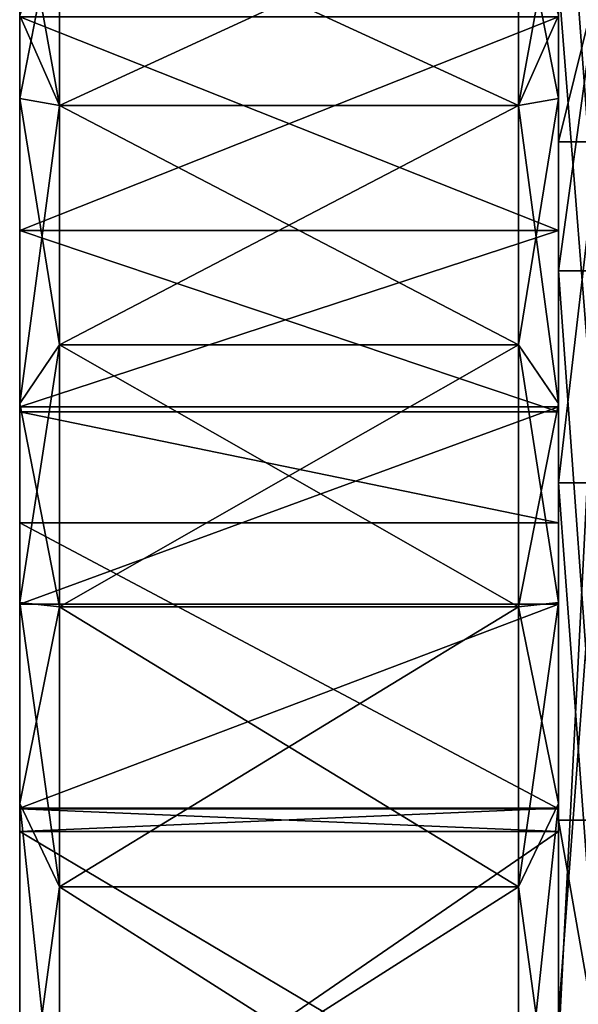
# Model space of a CAD drawing. Extents: x -1633 to 62, y -535 to 375.
# Tile 256 of 297: x -27 to 1, y 24 to 73. Entities that reach past the tile are written whole.
import ezdxf

# ---------------------------------------------------------------- set-up
doc = ezdxf.new("R2010")
doc.units = 0
doc.header["$LTSCALE"] = 33.374815
for name, color, linetype in [('1', 7, 'CONTINUOUS'), ('1280', 7, 'CONTINUOUS'), ('1282', 7, 'CONTINUOUS'), ('1284', 7, 'CONTINUOUS'), ('13', 7, 'CONTINUOUS'), ('1305', 7, 'CONTINUOUS'), ('14', 7, 'CONTINUOUS'), ('15', 7, 'CONTINUOUS'), ('16', 7, 'CONTINUOUS'), ('17', 7, 'CONTINUOUS'), ('18', 7, 'CONTINUOUS'), ('2', 7, 'CONTINUOUS'), ('3', 7, 'CONTINUOUS'), ('4', 7, 'CONTINUOUS')]:
    doc.layers.add(name, color=color, linetype=linetype)

msp = doc.modelspace()

# ---------------------------------------------------------------- linework, layer by layer
at = {"layer": '1', "color": 7, "linetype": 'CONTINUOUS'}
for points in [[(-27, 62.501, -108.253), (-27, 73.209, -101.319), (0, 62.501, -108.253), (-27, 62.501, -108.253)], [(0, 62.501, -108.253), (-27, 73.209, -101.319), (0, 73.209, -101.319), (0, 62.501, -108.253)], [(-27, 53.401, -113.019), (-27, 62.501, -108.253), (0, 53.401, -113.019), (-27, 53.401, -113.019)], [(0, 53.401, -113.019), (-27, 62.501, -108.253), (0, 62.501, -108.253), (0, 53.401, -113.019)], [(-27, 47.835, -115.485), (-27, 53.401, -113.019), (0, 47.835, -115.485), (-27, 47.835, -115.485)], [(0, 47.835, -115.485), (-27, 53.401, -113.019), (0, 53.401, -113.019), (0, 47.835, -115.485)], [(-27, 33.502, -120.427), (-27, 47.835, -115.485), (0, 33.502, -120.427), (-27, 33.502, -120.427)], [(0, 33.502, -120.427), (-27, 47.835, -115.485), (0, 47.835, -115.485), (0, 33.502, -120.427)], [(-27, 32.352, -120.741), (-27, 33.502, -120.427), (0, 32.352, -120.741), (-27, 32.352, -120.741)], [(0, 32.352, -120.741), (-27, 33.502, -120.427), (0, 33.502, -120.427), (0, 32.352, -120.741)], [(-27, 16.317, -123.93), (-27, 32.352, -120.741), (0, 16.317, -123.93), (-27, 16.317, -123.93)], [(0, 16.317, -123.93), (-27, 32.352, -120.741), (0, 32.352, -120.741), (0, 16.317, -123.93)]]:
    msp.add_3dface(points, dxfattribs=at)
at = {"layer": '1280', "color": 7, "linetype": 'CONTINUOUS'}
for points in [[(0, 107.945, -111.233), (0, 74.996, -135.649), (0, 59.596, -109.838), (0, 107.945, -111.233)], [(0, 107.945, -111.233), (0, 59.596, -109.838), (0, 74.989, -61.528), (0, 107.945, -111.233)], [(0, 60.479, 75.838), (0, 78.247, 89.48), (0, 87.394, 42.087), (0, 60.479, 75.838)], [(0, 78.247, 89.48), (0, 32.925, 91.241), (0, 74.996, 135.649), (0, 78.247, 89.48)], [(0, 32.925, 91.241), (0, 78.247, 89.48), (0, 60.479, 75.838), (0, 32.925, 91.241)], [(0, 74.996, -135.649), (0, 49.848, -146.766), (0, 59.596, -109.838), (0, 74.996, -135.649)], [(0, 74.996, 135.649), (0, 32.925, 91.241), (0, 66.938, 139.801), (0, 74.996, 135.649)], [(0, 74.989, -61.528), (0, 59.596, -109.838), (0, 60.479, -75.838), (0, 74.989, -61.528)], [(0, 32.925, 91.241), (0, 21.585, 94.568), (0, 66.938, 139.801), (0, 32.925, 91.241)], [(0, 66.938, 139.801), (0, 21.585, 94.568), (0, 20.736, 139.31), (0, 66.938, 139.801)], [(0, 66.938, 139.801), (0, 20.736, 139.31), (0, 49.848, 146.766), (0, 66.938, 139.801)], [(0, 60.479, -75.838), (0, 59.596, -109.838), (0, 21.585, -94.568), (0, 60.479, -75.838)], [(0, 20, -153.737), (0, 13.243, -154.757), (0, 59.596, -109.838), (0, 20, -153.737)], [(0, 59.596, -109.838), (0, 13.243, -154.757), (0, 12.451, -109.838), (0, 59.596, -109.838)], [(0, 23.131, -153.264), (0, 20, -153.737), (0, 59.596, -109.838), (0, 23.131, -153.264)], [(0, 49.848, -146.766), (0, 23.131, -153.264), (0, 59.596, -109.838), (0, 49.848, -146.766)], [(0, 59.596, -109.838), (0, 12.451, -109.838), (0, 21.585, -94.568), (0, 59.596, -109.838)], [(0, 20.736, 139.31), (0, 23.131, 153.264), (0, 49.848, 146.766), (0, 20.736, 139.31)]]:
    msp.add_3dface(points, dxfattribs=at)
at = {"layer": '1282', "color": 7, "linetype": 'CONTINUOUS'}
for points in [[(0, 60.479, 75.838), (0, 87.394, 42.087), (2, 60.479, 75.838), (0, 60.479, 75.838)], [(2, 60.479, 75.838), (0, 87.394, 42.087), (2, 87.394, 42.087), (2, 60.479, 75.838)], [(0, 32.925, 91.241), (0, 60.479, 75.838), (2, 32.925, 91.241), (0, 32.925, 91.241)], [(2, 32.925, 91.241), (0, 60.479, 75.838), (2, 60.479, 75.838), (2, 32.925, 91.241)], [(0, 21.585, 94.568), (0, 32.925, 91.241), (2, 21.585, 94.568), (0, 21.585, 94.568)], [(2, 21.585, 94.568), (0, 32.925, 91.241), (2, 32.925, 91.241), (2, 21.585, 94.568)]]:
    msp.add_3dface(points, dxfattribs=at)
at = {"layer": '1284', "color": 7, "linetype": 'CONTINUOUS'}
for points in [[(0, 49.848, -146.766), (0, 74.996, -135.649), (2, 49.848, -146.766), (0, 49.848, -146.766)], [(2, 49.848, -146.766), (0, 74.996, -135.649), (2, 74.996, -135.649), (2, 49.848, -146.766)], [(0, 74.996, 135.649), (0, 66.938, 139.801), (2, 74.996, 135.649), (0, 74.996, 135.649)], [(2, 74.996, 135.649), (0, 66.938, 139.801), (2, 66.938, 139.801), (2, 74.996, 135.649)], [(0, 66.938, 139.801), (0, 49.848, 146.766), (2, 66.938, 139.801), (0, 66.938, 139.801)], [(2, 66.938, 139.801), (0, 49.848, 146.766), (2, 49.848, 146.766), (2, 66.938, 139.801)], [(0, 23.131, -153.264), (0, 49.848, -146.766), (2, 23.131, -153.264), (0, 23.131, -153.264)], [(2, 23.131, -153.264), (0, 49.848, -146.766), (2, 49.848, -146.766), (2, 23.131, -153.264)], [(0, 49.848, 146.766), (0, 23.131, 153.264), (2, 49.848, 146.766), (0, 49.848, 146.766)], [(2, 49.848, 146.766), (0, 23.131, 153.264), (2, 23.131, 153.264), (2, 49.848, 146.766)]]:
    msp.add_3dface(points, dxfattribs=at)
at = {"layer": '13', "color": 7, "linetype": 'CONTINUOUS'}
for points in [[(0, 73.281, -75.946), (0, 79.759, -69.111), (-2, 68.76, -79.354), (0, 73.281, -75.946)], [(-2, 68.76, -79.354), (0, 79.759, -69.111), (-2, 79.354, -68.76), (-2, 68.76, -79.354)], [(0, 69.111, -79.759), (0, 73.281, -75.946), (-2, 68.76, -79.354), (0, 69.111, -79.759)], [(0, 53.824, -90.779), (0, 69.111, -79.759), (-2, 56.767, -88.332), (0, 53.824, -90.779)], [(-2, 56.767, -88.332), (0, 69.111, -79.759), (-2, 68.76, -79.354), (-2, 56.767, -88.332)], [(-2, 43.619, -95.511), (0, 53.824, -90.779), (-2, 56.767, -88.332), (-2, 43.619, -95.511)], [(0, 43.842, -95.999), (0, 53.824, -90.779), (-2, 43.619, -95.511), (0, 43.842, -95.999)], [(0, 33.77, -99.987), (0, 43.842, -95.999), (-2, 29.582, -100.747), (0, 33.77, -99.987)], [(-2, 29.582, -100.747), (0, 43.842, -95.999), (-2, 43.619, -95.511), (-2, 29.582, -100.747)], [(0, 15.02, -104.462), (0, 33.77, -99.987), (-2, 14.943, -103.931), (0, 15.02, -104.462)], [(-2, 14.943, -103.931), (0, 33.77, -99.987), (-2, 29.582, -100.747), (-2, 14.943, -103.931)]]:
    msp.add_3dface(points, dxfattribs=at)
at = {"layer": '1305', "color": 7, "linetype": 'CONTINUOUS'}
for points in [[(0, 74.989, -61.528), (0, 60.479, -75.838), (2, 74.989, -61.528), (0, 74.989, -61.528)], [(2, 74.989, -61.528), (0, 60.479, -75.838), (2, 60.479, -75.838), (2, 74.989, -61.528)], [(0, 60.479, -75.838), (0, 21.585, -94.568), (2, 60.479, -75.838), (0, 60.479, -75.838)], [(2, 60.479, -75.838), (0, 21.585, -94.568), (2, 21.585, -94.568), (2, 60.479, -75.838)]]:
    msp.add_3dface(points, dxfattribs=at)
at = {"layer": '14', "color": 7, "linetype": 'CONTINUOUS'}
for points in [[(-2, 68.76, -79.354), (-2, 79.354, -68.76), (-25, 68.76, -79.354), (-2, 68.76, -79.354)], [(-25, 68.76, -79.354), (-2, 79.354, -68.76), (-25, 79.354, -68.76), (-25, 68.76, -79.354)], [(-2, 56.767, -88.332), (-2, 68.76, -79.354), (-25, 56.767, -88.332), (-2, 56.767, -88.332)], [(-25, 56.767, -88.332), (-2, 68.76, -79.354), (-25, 68.76, -79.354), (-25, 56.767, -88.332)], [(-2, 43.619, -95.511), (-2, 56.767, -88.332), (-25, 43.619, -95.511), (-2, 43.619, -95.511)], [(-25, 43.619, -95.511), (-2, 56.767, -88.332), (-25, 56.767, -88.332), (-25, 43.619, -95.511)], [(-2, 29.582, -100.747), (-2, 43.619, -95.511), (-25, 29.582, -100.747), (-2, 29.582, -100.747)], [(-25, 29.582, -100.747), (-2, 43.619, -95.511), (-25, 43.619, -95.511), (-25, 29.582, -100.747)], [(-2, 14.943, -103.931), (-2, 29.582, -100.747), (-25, 14.943, -103.931), (-2, 14.943, -103.931)], [(-25, 14.943, -103.931), (-2, 29.582, -100.747), (-25, 29.582, -100.747), (-25, 14.943, -103.931)]]:
    msp.add_3dface(points, dxfattribs=at)
at = {"layer": '15', "color": 7, "linetype": 'CONTINUOUS'}
for points in [[(-27, 73.281, -75.946), (-27, 69.111, -79.759), (-25, 79.354, -68.76), (-27, 73.281, -75.946)], [(-27, 69.111, -79.759), (-25, 68.76, -79.354), (-25, 79.354, -68.76), (-27, 69.111, -79.759)], [(-27, 69.111, -79.759), (-27, 53.824, -90.779), (-25, 68.76, -79.354), (-27, 69.111, -79.759)], [(-27, 53.824, -90.779), (-25, 56.767, -88.332), (-25, 68.76, -79.354), (-27, 53.824, -90.779)], [(-27, 53.824, -90.779), (-27, 43.842, -95.999), (-25, 56.767, -88.332), (-27, 53.824, -90.779)], [(-27, 43.842, -95.999), (-25, 43.619, -95.511), (-25, 56.767, -88.332), (-27, 43.842, -95.999)], [(-27, 43.842, -95.999), (-27, 33.77, -99.987), (-25, 43.619, -95.511), (-27, 43.842, -95.999)], [(-27, 33.77, -99.987), (-25, 29.582, -100.747), (-25, 43.619, -95.511), (-27, 33.77, -99.987)], [(-27, 33.77, -99.987), (-27, 15.02, -104.462), (-25, 29.582, -100.747), (-27, 33.77, -99.987)], [(-27, 15.02, -104.462), (-25, 14.943, -103.931), (-25, 29.582, -100.747), (-27, 15.02, -104.462)]]:
    msp.add_3dface(points, dxfattribs=at)
at = {"layer": '16', "color": 7, "linetype": 'CONTINUOUS'}
for points in [[(0, 73.281, 75.946), (0, 69.111, 79.759), (-2, 79.354, 68.76), (0, 73.281, 75.946)], [(-2, 79.354, 68.76), (0, 69.111, 79.759), (-2, 68.76, 79.354), (-2, 79.354, 68.76)], [(0, 69.111, 79.759), (0, 53.824, 90.779), (-2, 68.76, 79.354), (0, 69.111, 79.759)], [(-2, 68.76, 79.354), (0, 53.824, 90.779), (-2, 56.767, 88.332), (-2, 68.76, 79.354)], [(0, 53.824, 90.779), (0, 43.842, 95.999), (-2, 56.767, 88.332), (0, 53.824, 90.779)], [(-2, 56.767, 88.332), (0, 43.842, 95.999), (-2, 43.619, 95.511), (-2, 56.767, 88.332)], [(0, 43.842, 95.999), (0, 33.77, 99.987), (-2, 43.619, 95.511), (0, 43.842, 95.999)], [(-2, 43.619, 95.511), (0, 33.77, 99.987), (-2, 29.582, 100.747), (-2, 43.619, 95.511)], [(0, 33.77, 99.987), (0, 15.02, 104.462), (-2, 29.582, 100.747), (0, 33.77, 99.987)], [(-2, 29.582, 100.747), (0, 15.02, 104.462), (-2, 14.943, 103.931), (-2, 29.582, 100.747)]]:
    msp.add_3dface(points, dxfattribs=at)
at = {"layer": '17', "color": 7, "linetype": 'CONTINUOUS'}
for points in [[(-2, 79.354, 68.76), (-2, 68.76, 79.354), (-25, 79.354, 68.76), (-2, 79.354, 68.76)], [(-25, 79.354, 68.76), (-2, 68.76, 79.354), (-25, 68.76, 79.354), (-25, 79.354, 68.76)], [(-2, 68.76, 79.354), (-2, 56.767, 88.332), (-25, 68.76, 79.354), (-2, 68.76, 79.354)], [(-25, 68.76, 79.354), (-2, 56.767, 88.332), (-25, 56.767, 88.332), (-25, 68.76, 79.354)], [(-2, 56.767, 88.332), (-2, 43.619, 95.511), (-25, 56.767, 88.332), (-2, 56.767, 88.332)], [(-25, 56.767, 88.332), (-2, 43.619, 95.511), (-25, 43.619, 95.511), (-25, 56.767, 88.332)], [(-2, 43.619, 95.511), (-2, 29.582, 100.747), (-25, 43.619, 95.511), (-2, 43.619, 95.511)], [(-25, 43.619, 95.511), (-2, 29.582, 100.747), (-25, 29.582, 100.747), (-25, 43.619, 95.511)], [(-2, 29.582, 100.747), (-2, 14.943, 103.931), (-25, 29.582, 100.747), (-2, 29.582, 100.747)], [(-25, 29.582, 100.747), (-2, 14.943, 103.931), (-25, 14.943, 103.931), (-25, 29.582, 100.747)]]:
    msp.add_3dface(points, dxfattribs=at)
at = {"layer": '18', "color": 7, "linetype": 'CONTINUOUS'}
for points in [[(-27, 73.281, 75.946), (-27, 79.759, 69.111), (-25, 68.76, 79.354), (-27, 73.281, 75.946)], [(-27, 79.759, 69.111), (-25, 79.354, 68.76), (-25, 68.76, 79.354), (-27, 79.759, 69.111)], [(-27, 69.111, 79.759), (-27, 73.281, 75.946), (-25, 68.76, 79.354), (-27, 69.111, 79.759)], [(-27, 53.824, 90.779), (-27, 69.111, 79.759), (-25, 56.767, 88.332), (-27, 53.824, 90.779)], [(-27, 69.111, 79.759), (-25, 68.76, 79.354), (-25, 56.767, 88.332), (-27, 69.111, 79.759)], [(-27, 53.824, 90.779), (-25, 56.767, 88.332), (-25, 43.619, 95.511), (-27, 53.824, 90.779)], [(-27, 43.842, 95.999), (-27, 53.824, 90.779), (-25, 43.619, 95.511), (-27, 43.842, 95.999)], [(-27, 33.77, 99.987), (-27, 43.842, 95.999), (-25, 29.582, 100.747), (-27, 33.77, 99.987)], [(-27, 43.842, 95.999), (-25, 43.619, 95.511), (-25, 29.582, 100.747), (-27, 43.842, 95.999)], [(-27, 15.02, 104.462), (-27, 33.77, 99.987), (-25, 14.943, 103.931), (-27, 15.02, 104.462)], [(-27, 33.77, 99.987), (-25, 29.582, 100.747), (-25, 14.943, 103.931), (-27, 33.77, 99.987)]]:
    msp.add_3dface(points, dxfattribs=at)
at = {"layer": '2', "color": 7, "linetype": 'CONTINUOUS'}
for points in [[(-27, 73.281, -75.946), (-27, 73.104, -88.467), (-27, 69.111, -79.759), (-27, 73.281, -75.946)], [(-27, 73.104, 88.467), (-27, 73.281, 75.946), (-27, 69.111, 79.759), (-27, 73.104, 88.467)], [(-27, 73.209, -101.319), (-27, 62.501, -108.253), (-27, 53.292, -101.36), (-27, 73.209, -101.319)], [(-27, 73.104, -88.467), (-27, 73.209, -101.319), (-27, 53.824, -90.779), (-27, 73.104, -88.467)], [(-27, 53.824, -90.779), (-27, 73.209, -101.319), (-27, 53.292, -101.36), (-27, 53.824, -90.779)], [(-27, 73.209, 101.319), (-27, 73.104, 88.467), (-27, 53.292, 100.996), (-27, 73.209, 101.319)], [(-27, 62.501, 108.253), (-27, 73.209, 101.319), (-27, 53.654, 112.899), (-27, 62.501, 108.253)], [(-27, 53.654, 112.899), (-27, 73.209, 101.319), (-27, 53.292, 100.996), (-27, 53.654, 112.899)], [(-27, 69.111, -79.759), (-27, 73.104, -88.467), (-27, 53.824, -90.779), (-27, 69.111, -79.759)], [(-27, 53.292, 100.996), (-27, 73.104, 88.467), (-27, 53.824, 90.779), (-27, 53.292, 100.996)], [(-27, 53.824, 90.779), (-27, 73.104, 88.467), (-27, 69.111, 79.759), (-27, 53.824, 90.779)], [(-27, 62.501, -108.253), (-27, 53.401, -113.019), (-27, 53.292, -101.36), (-27, 62.501, -108.253)], [(-27, 53.824, -90.779), (-27, 53.292, -101.36), (-27, 43.842, -95.999), (-27, 53.824, -90.779)], [(-27, 53.292, 100.996), (-27, 53.824, 90.779), (-27, 43.842, 95.999), (-27, 53.292, 100.996)], [(-27, 53.654, 112.899), (-27, 53.292, 100.996), (-27, 33.479, 109.657), (-27, 53.654, 112.899)], [(-27, 43.755, 117.092), (-27, 53.654, 112.899), (-27, 33.533, 120.418), (-27, 43.755, 117.092)], [(-27, 33.533, 120.418), (-27, 53.654, 112.899), (-27, 33.479, 109.657), (-27, 33.533, 120.418)], [(-27, 53.401, -113.019), (-27, 47.835, -115.485), (-27, 33.479, -109.7), (-27, 53.401, -113.019)], [(-27, 53.292, -101.36), (-27, 53.401, -113.019), (-27, 33.479, -109.7), (-27, 53.292, -101.36)], [(-27, 43.842, -95.999), (-27, 53.292, -101.36), (-27, 33.77, -99.987), (-27, 43.842, -95.999)], [(-27, 33.77, -99.987), (-27, 53.292, -101.36), (-27, 33.479, -109.7), (-27, 33.77, -99.987)], [(-27, 33.479, 109.657), (-27, 53.292, 100.996), (-27, 33.77, 99.987), (-27, 33.479, 109.657)], [(-27, 33.77, 99.987), (-27, 53.292, 100.996), (-27, 43.842, 95.999), (-27, 33.77, 99.987)], [(-27, 47.835, -115.485), (-27, 33.502, -120.427), (-27, 33.479, -109.7), (-27, 47.835, -115.485)], [(-27, 33.77, -99.987), (-27, 33.479, -109.7), (-27, 15.02, -104.462), (-27, 33.77, -99.987)], [(-27, 33.479, 109.657), (-27, 33.77, 99.987), (-27, 15.02, 104.462), (-27, 33.479, 109.657)], [(-27, 33.533, 120.418), (-27, 33.479, 109.657), (-27, 13.796, 124.236), (-27, 33.533, 120.418)], [(-27, 32.352, 120.741), (-27, 33.533, 120.418), (-27, 13.796, 124.236), (-27, 32.352, 120.741)], [(-27, 33.502, -120.427), (-27, 32.352, -120.741), (-27, 13.675, -104.646), (-27, 33.502, -120.427)], [(-27, 33.479, -109.7), (-27, 33.502, -120.427), (-27, 13.675, -104.646), (-27, 33.479, -109.7)], [(-27, 15.02, -104.462), (-27, 33.479, -109.7), (-27, 13.675, -104.646), (-27, 15.02, -104.462)], [(-27, 13.796, 124.236), (-27, 33.479, 109.657), (-27, 15.02, 104.462), (-27, 13.796, 124.236)], [(-27, 32.352, -120.741), (-27, 16.317, -123.93), (-27, 13.675, -104.646), (-27, 32.352, -120.741)]]:
    msp.add_3dface(points, dxfattribs=at)
at = {"layer": '3', "color": 7, "linetype": 'CONTINUOUS'}
for points in [[(0, 73.281, 75.946), (0, 73.104, 88.467), (0, 69.111, 79.759), (0, 73.281, 75.946)], [(0, 73.104, -88.467), (0, 73.281, -75.946), (0, 69.111, -79.759), (0, 73.104, -88.467)], [(0, 62.501, -108.253), (0, 73.209, -101.319), (0, 53.292, -101.36), (0, 62.501, -108.253)], [(0, 73.209, -101.319), (0, 73.104, -88.467), (0, 53.824, -90.779), (0, 73.209, -101.319)], [(0, 53.292, -101.36), (0, 73.209, -101.319), (0, 53.824, -90.779), (0, 53.292, -101.36)], [(0, 73.104, 88.467), (0, 73.209, 101.319), (0, 53.824, 90.779), (0, 73.104, 88.467)], [(0, 73.209, 101.319), (0, 62.501, 108.253), (0, 53.292, 100.996), (0, 73.209, 101.319)], [(0, 53.824, 90.779), (0, 73.209, 101.319), (0, 53.292, 100.996), (0, 53.824, 90.779)], [(0, 69.111, 79.759), (0, 73.104, 88.467), (0, 53.824, 90.779), (0, 69.111, 79.759)], [(0, 53.824, -90.779), (0, 73.104, -88.467), (0, 69.111, -79.759), (0, 53.824, -90.779)], [(0, 53.401, -113.019), (0, 62.501, -108.253), (0, 53.292, -101.36), (0, 53.401, -113.019)], [(0, 53.292, 100.996), (0, 62.501, 108.253), (0, 53.654, 112.899), (0, 53.292, 100.996)], [(0, 53.824, 90.779), (0, 53.292, 100.996), (0, 43.842, 95.999), (0, 53.824, 90.779)], [(0, 53.292, -101.36), (0, 53.824, -90.779), (0, 43.842, -95.999), (0, 53.292, -101.36)], [(0, 53.292, 100.996), (0, 53.654, 112.899), (0, 33.479, 109.657), (0, 53.292, 100.996)], [(0, 53.654, 112.899), (0, 43.755, 117.092), (0, 33.479, 109.657), (0, 53.654, 112.899)], [(0, 33.502, -120.427), (0, 47.835, -115.485), (0, 53.401, -113.019), (0, 33.502, -120.427)], [(0, 33.502, -120.427), (0, 53.401, -113.019), (0, 33.479, -109.7), (0, 33.502, -120.427)], [(0, 53.401, -113.019), (0, 53.292, -101.36), (0, 33.479, -109.7), (0, 53.401, -113.019)], [(0, 43.842, 95.999), (0, 53.292, 100.996), (0, 33.77, 99.987), (0, 43.842, 95.999)], [(0, 33.77, 99.987), (0, 53.292, 100.996), (0, 33.479, 109.657), (0, 33.77, 99.987)], [(0, 33.479, -109.7), (0, 53.292, -101.36), (0, 33.77, -99.987), (0, 33.479, -109.7)], [(0, 33.77, -99.987), (0, 53.292, -101.36), (0, 43.842, -95.999), (0, 33.77, -99.987)], [(0, 33.479, 109.657), (0, 43.755, 117.092), (0, 33.533, 120.418), (0, 33.479, 109.657)], [(0, 33.77, 99.987), (0, 33.479, 109.657), (0, 15.02, 104.462), (0, 33.77, 99.987)], [(0, 33.479, -109.7), (0, 33.77, -99.987), (0, 15.02, -104.462), (0, 33.479, -109.7)], [(0, 33.479, 109.657), (0, 33.533, 120.418), (0, 13.675, 104.646), (0, 33.479, 109.657)], [(0, 33.533, 120.418), (0, 32.352, 120.741), (0, 13.675, 104.646), (0, 33.533, 120.418)], [(0, 13.677, -124.249), (0, 32.352, -120.741), (0, 33.502, -120.427), (0, 13.677, -124.249)], [(0, 13.677, -124.249), (0, 33.502, -120.427), (0, 33.479, -109.7), (0, 13.677, -124.249)], [(0, 13.677, -124.249), (0, 33.479, -109.7), (0, 15.02, -104.462), (0, 13.677, -124.249)], [(0, 15.02, 104.462), (0, 33.479, 109.657), (0, 13.675, 104.646), (0, 15.02, 104.462)], [(0, 13.677, -124.249), (0, 16.317, -123.93), (0, 32.352, -120.741), (0, 13.677, -124.249)], [(0, 13.675, 104.646), (0, 32.352, 120.741), (0, 13.796, 124.236), (0, 13.675, 104.646)]]:
    msp.add_3dface(points, dxfattribs=at)
at = {"layer": '4', "color": 7, "linetype": 'CONTINUOUS'}
for points in [[(-27, 73.209, 101.319), (-27, 62.501, 108.253), (0, 73.209, 101.319), (-27, 73.209, 101.319)], [(0, 73.209, 101.319), (-27, 62.501, 108.253), (0, 62.501, 108.253), (0, 73.209, 101.319)], [(-27, 62.501, 108.253), (-27, 53.654, 112.899), (0, 62.501, 108.253), (-27, 62.501, 108.253)], [(0, 62.501, 108.253), (-27, 53.654, 112.899), (0, 53.654, 112.899), (0, 62.501, 108.253)], [(-27, 53.654, 112.899), (-27, 43.755, 117.092), (0, 53.654, 112.899), (-27, 53.654, 112.899)], [(0, 53.654, 112.899), (-27, 43.755, 117.092), (0, 43.755, 117.092), (0, 53.654, 112.899)], [(-27, 43.755, 117.092), (-27, 33.533, 120.418), (0, 43.755, 117.092), (-27, 43.755, 117.092)], [(0, 43.755, 117.092), (-27, 33.533, 120.418), (0, 33.533, 120.418), (0, 43.755, 117.092)], [(-27, 33.533, 120.418), (-27, 32.352, 120.741), (0, 33.533, 120.418), (-27, 33.533, 120.418)], [(0, 33.533, 120.418), (-27, 32.352, 120.741), (0, 32.352, 120.741), (0, 33.533, 120.418)], [(-27, 32.352, 120.741), (-27, 13.796, 124.236), (0, 32.352, 120.741), (-27, 32.352, 120.741)], [(0, 32.352, 120.741), (-27, 13.796, 124.236), (0, 13.796, 124.236), (0, 32.352, 120.741)]]:
    msp.add_3dface(points, dxfattribs=at)

doc.saveas('drawing.dxf')
